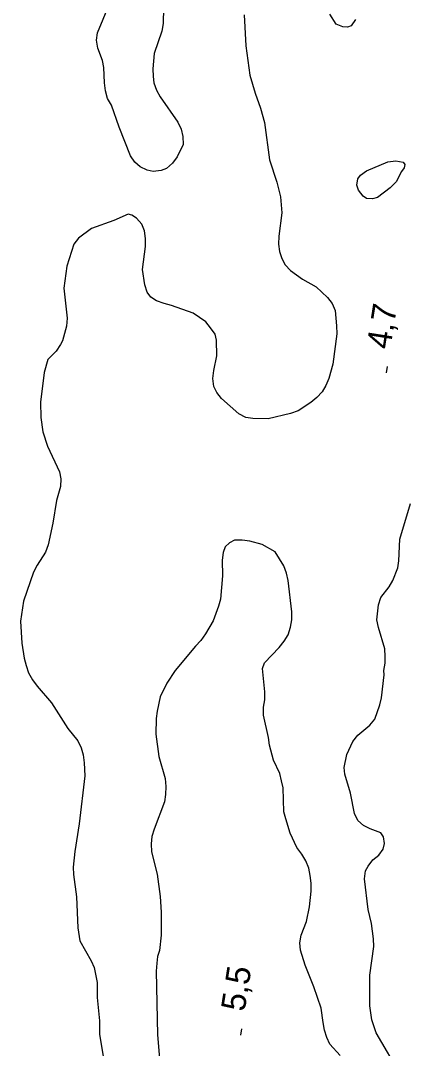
# Model space of a CAD drawing. Extents: x 282461 to 284471, y 5554090 to 5557646.
# Drawn here: x 283145.1 to 283193.5, y 5556833.6 to 5556961.7 of the extents above; entities that cross this region are included whole.
import ezdxf

# ---------------------------------------------------------------- set-up
doc = ezdxf.new("R2010")
doc.units = 0
for name, color, linetype in [('Niveau 1', 7, 'Continuous'), ('Niveau 2', 7, 'Continuous'), ('Niveau 3', 7, 'Continuous')]:
    doc.layers.add(name, color=color, linetype=linetype)

msp = doc.modelspace()

# ---------------------------------------------------------------- linework, layer by layer
at = {"layer": 'Niveau 1'}
for points in [[(283186.92, 5556961.83), (283186.35, 5556961.07), (283185.89, 5556960.89), (283185.31, 5556960.94), (283184.49, 5556961.28), (283183.72, 5556962.49)], [(283191.96, 5556941.61), (283191.22, 5556940.85), (283189.66, 5556939.67), (283189.03, 5556939.49), (283188.27, 5556939.54), (283187.86, 5556939.82), (283187.27, 5556940.57), (283187.09, 5556941.21), (283187.2, 5556941.96), (283187.54, 5556942.43), (283188.29, 5556942.96), (283190.94, 5556944.1), (283191.93, 5556944.23), (283192.86, 5556944.06), (283193.04, 5556943.77), (283192.98, 5556943.37), (283192.64, 5556942.9), (283191.96, 5556941.61)], [(283175.25, 5556896.38), (283173.74, 5556896.82), (283172.75, 5556896.93), (283171.82, 5556896.92), (283171.19, 5556896.62), (283170.67, 5556896.09), (283170.39, 5556895.39), (283170.28, 5556894.46), (283170.31, 5556892.49), (283170.05, 5556889.58), (283169.83, 5556888.71), (283169.15, 5556886.9), (283168.19, 5556885.26), (283167.61, 5556884.44), (283166.93, 5556883.74), (283164.41, 5556880.69), (283163.38, 5556879.11), (283162.53, 5556877.42), (283162.15, 5556875.62), (283162.04, 5556874.69), (283162, 5556872.77), (283162.39, 5556869.99), (283163.17, 5556867.21), (283163.24, 5556866.23), (283163.2, 5556865.24), (283163.09, 5556864.31), (283161.8, 5556860.93), (283161.52, 5556860), (283161.41, 5556859.07), (283161.48, 5556858.08), (283162.15, 5556855.3), (283162.53, 5556852.52), (283162.67, 5556850.55), (283162.65, 5556847.7), (283162.44, 5556845.79), (283162.22, 5556845.03), (283162.11, 5556844.21), (283162.06, 5556843.23), (283162.21, 5556835.28), (283162.48, 5556832.32)], [(283185, 5556832.7), (283183.7, 5556834.13), (283183.35, 5556834.94), (283183.05, 5556835.87), (283182.86, 5556836.8), (283182.61, 5556838.59), (283181.71, 5556841.25), (283180.63, 5556843.97), (283180.03, 5556845.82), (283179.96, 5556846.74), (283180.12, 5556847.68), (283180.8, 5556849.42), (283181.18, 5556851.23), (283181.39, 5556853.2), (283181.38, 5556854.19), (283181.25, 5556855.12), (283181.07, 5556856.04), (283180.71, 5556856.97), (283180.23, 5556857.78), (283179.59, 5556858.64), (283178.75, 5556860.43), (283178.21, 5556862.22), (283177.97, 5556863.09), (283177.87, 5556866.05), (283177.69, 5556866.92), (283177.45, 5556867.84), (283176.67, 5556869.52), (283176.19, 5556871.37), (283176.06, 5556872.35), (283175.44, 5556875.13), (283175.43, 5556876.12), (283175.6, 5556877.05), (283175.58, 5556878.04), (283175.32, 5556880.94), (283175.54, 5556881.64), (283177.38, 5556883.57), (283178.01, 5556884.33), (283178.52, 5556885.15), (283178.8, 5556886.08), (283178.96, 5556887.02), (283178.95, 5556888), (283178.5, 5556891.89), (283178.31, 5556892.81), (283177.95, 5556893.74), (283176.89, 5556895.47), (283175.25, 5556896.38)]]:
    msp.add_lwpolyline(points, dxfattribs=at)
at = {"layer": 'Niveau 2'}
for points in [[(283162.94, 5556963.31), (283162.9, 5556961.33), (283162.74, 5556960.4), (283161.79, 5556957.6), (283161.64, 5556955.68), (283161.65, 5556954.75), (283161.77, 5556953.94), (283162.07, 5556953.02), (283162.55, 5556952.21), (283164.73, 5556949.04), (283165.15, 5556948.17), (283165.39, 5556947.25), (283165.41, 5556946.26), (283164.67, 5556944.74), (283164.1, 5556943.92), (283163.35, 5556943.27), (283162.66, 5556943.03), (283161.67, 5556942.9), (283160.91, 5556943.07), (283160.04, 5556943.46), (283159.39, 5556944.04), (283158.86, 5556944.85), (283157.42, 5556948.43), (283156.46, 5556951.15), (283155.99, 5556952.01), (283155.74, 5556952.94), (283155.61, 5556953.93), (283155.53, 5556955.84), (283155.35, 5556956.71), (283154.75, 5556958.27), (283154.62, 5556959.26), (283154.73, 5556960.19), (283156.14, 5556963.58)], [(283173, 5556962.44), (283173.22, 5556958.55), (283173.73, 5556954.9), (283174.39, 5556952.64), (283175.05, 5556950.79), (283175.54, 5556948.99), (283176.18, 5556944.35), (283177.08, 5556941.57), (283177.57, 5556939.72), (283177.71, 5556937.75), (283177.33, 5556934.84), (283177.29, 5556933.85), (283177.41, 5556932.92), (283177.71, 5556932.05), (283178.13, 5556931.25), (283178.78, 5556930.56), (283180.3, 5556929.47), (283182, 5556928.5), (283183.41, 5556927.18), (283184, 5556926.43), (283184.36, 5556925.57), (283184.55, 5556923.65), (283184.56, 5556922.66), (283184.09, 5556918.88), (283183.58, 5556917.08), (283183.19, 5556916.2), (283182.73, 5556915.44), (283182.1, 5556914.74), (283181.35, 5556914.09), (283179.74, 5556913.08), (283178.81, 5556912.72), (283176.03, 5556912.05), (283174.12, 5556912.09), (283173.24, 5556912.25), (283172.37, 5556912.7), (283170.19, 5556914.6)], [(283170.19, 5556914.6), (283169.6, 5556915.34), (283169.25, 5556916.1), (283169.12, 5556917.08), (283169.22, 5556918.07), (283169.61, 5556919.93), (283169.59, 5556921.85), (283169.4, 5556922.6), (283168.81, 5556923.41), (283168.22, 5556924.16), (283166.64, 5556925.24), (283163.96, 5556926.2), (283163.03, 5556926.42), (283162.09, 5556926.76), (283161.39, 5556927.22), (283160.92, 5556927.85), (283160.62, 5556928.77), (283160.36, 5556930.69), (283160.73, 5556933.54), (283160.72, 5556934.53), (283160.59, 5556935.51), (283160.24, 5556936.32), (283159.59, 5556937.07), (283159, 5556937.47), (283158.54, 5556937.58), (283156.75, 5556936.8), (283153.97, 5556935.78), (283152.36, 5556934.6), (283151.78, 5556933.84), (283150.89, 5556931.1), (283150.51, 5556928.37), (283150.96, 5556924.6), (283150.86, 5556923.61), (283150.36, 5556921.8), (283150.13, 5556921.33), (283149.56, 5556920.51), (283148.53, 5556919.45), (283148.08, 5556917.82), (283147.6, 5556914.16), (283147.68, 5556912.24), (283147.93, 5556910.44), (283148.48, 5556908.65), (283149.97, 5556905.47), (283150.15, 5556904.6), (283150.11, 5556903.61), (283149.6, 5556901.87), (283149.17, 5556899.07), (283148.57, 5556896.34), (283148.23, 5556895.46), (283147.2, 5556893.82), (283146.75, 5556892.94), (283145.51, 5556889.33), (283145.13, 5556886.83), (283145.28, 5556884.1), (283145.59, 5556882.24), (283145.84, 5556881.32), (283146.14, 5556880.39), (283146.61, 5556879.52), (283147.2, 5556878.72), (283148.97, 5556876.65), (283151.04, 5556873.48), (283152.28, 5556871.92), (283152.7, 5556871.06), (283152.94, 5556870.19), (283153.07, 5556869.2), (283153.15, 5556867.58), (283152.46, 5556861.59), (283151.92, 5556858.15), (283151.71, 5556856.17), (283151.72, 5556855.25), (283152.1, 5556852.46), (283152.26, 5556848.63), (283152.52, 5556847.01), (283153.94, 5556844.52), (283154.3, 5556843.66), (283154.67, 5556841.8), (283154.69, 5556839.94), (283154.96, 5556837.04), (283154.98, 5556835.3), (283155.42, 5556832.63)], [(283192.62, 5556830.22), (283189.48, 5556835.53), (283188.94, 5556837.15), (283188.69, 5556838.89), (283188.7, 5556842.72), (283189.18, 5556846.27), (283189.17, 5556847.26), (283188.91, 5556849.17), (283188.49, 5556850.91), (283188.04, 5556854.74), (283188.14, 5556855.73), (283188.48, 5556856.31), (283189.05, 5556857.08), (283189.8, 5556857.66), (283190.37, 5556858.43), (283190.54, 5556859.13), (283190.41, 5556859.94), (283190.06, 5556860.46), (283188.72, 5556860.96), (283187.9, 5556861.36), (283187.2, 5556861.99), (283186.78, 5556862.86), (283186.28, 5556865.41), (283185.56, 5556867.78), (283185.49, 5556868.59), (283185.82, 5556870.22), (283186.56, 5556871.86), (283187.19, 5556872.62), (283188.68, 5556873.86), (283189.31, 5556874.62), (283189.93, 5556876.43), (283190.15, 5556877.3), (283190.47, 5556880.15), (283190.46, 5556880.68), (283190.62, 5556881.61), (283190.61, 5556882.42), (283190.55, 5556883.41), (283189.76, 5556886.07), (283189.57, 5556887), (283189.78, 5556888.86), (283190.06, 5556889.79), (283191.09, 5556891.14), (283191.55, 5556891.9), (283192.17, 5556893.48), (283192.33, 5556894.35), (283192.42, 5556897.08), (283193.76, 5556901.51)]]:
    msp.add_lwpolyline(points, dxfattribs=at)
at = {"layer": 'Niveau 3'}
for p, q in [((283190.76, 5556917.8), (283190.88, 5556918.59)), ((283172.59, 5556835.25), (283172.71, 5556836.04))]:
    msp.add_line(p, q, dxfattribs=at)

# ---------------------------------------------------------------- texts
for s, p in [('4,7  ', (283191.24, 5556920.64)), ('5,5  ', (283173.07, 5556838.09))]:
    msp.add_text(s, height=3, rotation=81.0957, dxfattribs=at).set_placement(p)

doc.saveas('drawing.dxf')
